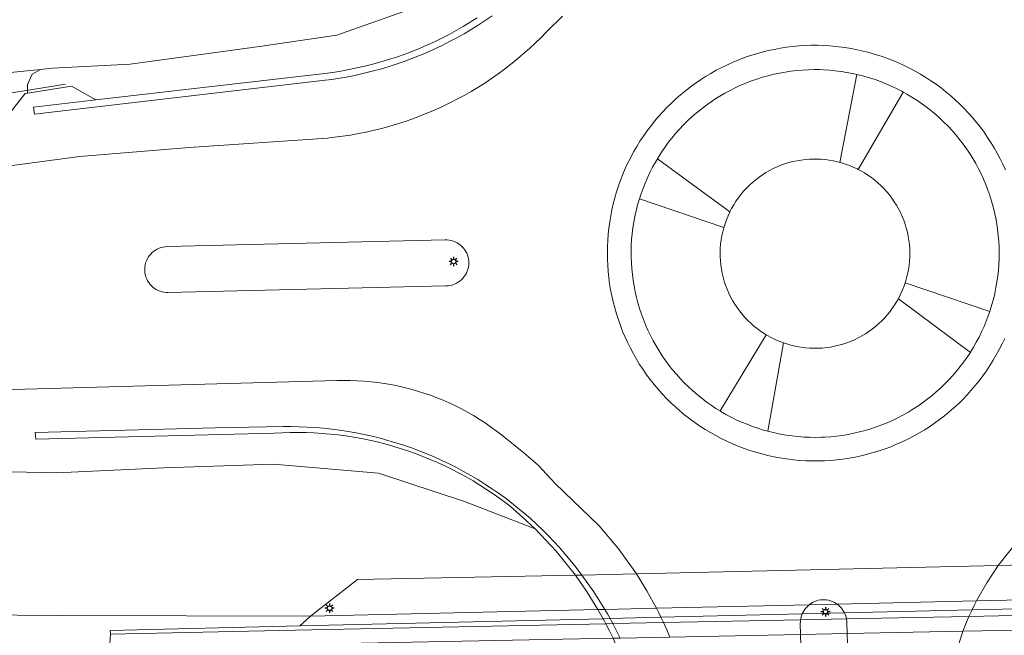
# Model space of a CAD drawing. Header units: metres. Extents: x 152610 to 160096, y 456114 to 462495.
# Tile 843 of 938: x 157878 to 157921, y 461591 to 461618. Entities that reach past the tile are written whole.
import ezdxf

# ---------------------------------------------------------------- set-up
doc = ezdxf.new("R2010")
doc.units = ezdxf.units.M
doc.header["$LTSCALE"] = 0.5
doc.layers.get('0').update_dxf_attribs({"linetype": 'CONTINUOUS'})
for name, color, linetype, lineweight in [('B-PV-GR-BEPLANTING_CULTUUR_HEESTERS-GV', 251, 'CONTINUOUS', 18), ('B-PV-GW-TALUD_KRUIN-G', 251, 'CONTINUOUS', 18), ('B-PV-IE-MEUBILAIR-S', 251, 'CONTINUOUS', 25), ('B-PV-IE-TERREINAFSCHEIDING_KUNSTMATIG_MUUR-GV', 251, 'CONTINUOUS', 18), ('B-PV-KW-KUNSTWERK_DEK-GV', 251, 'CONTINUOUS', 18), ('B-PV-KW-KUNSTWERK_GELUIDSWERING_SCHERM-G', 251, 'CONTINUOUS', 18), ('B-PV-OG-TERREIN_BEGROEID-GV', 251, 'CONTINUOUS', 18), ('B-PV-VH-GESLOTENVERHARDING_ASFALT-GV', 251, 'CONTINUOUS', 18), ('B-PV-VH-ONVERHARD_ZAND-GV', 251, 'CONTINUOUS', 18), ('B-PV-VH-OPENVERHARDING_BETONSTRAATSTEEN-GV', 251, 'CONTINUOUS', 18), ('B-PV-VH-OPENVERHARDING_TEGEL-GV', 251, 'CONTINUOUS', 18)]:
    doc.layers.add(name, color=color, linetype=linetype, lineweight=lineweight)

# ---------------------------------------------------------------- blocks, each defined once
blk = doc.blocks.new('SIE-MEUBILAIR_PAAL_LICHTMAST-SO')
for points in [[(-0.62, 0), (-1, 0)], [(-0.71, 0.71), (-0.44, 0.44)], [(0, 1), (0, 0.62)], [(0.44, 0.44), (0.71, 0.71)], [(1, 0), (0.62, 0)], [(-0.71, -0.71), (-0.44, -0.44)], [(0, -0.62), (0, -1)], [(0.44, -0.44), (0.71, -0.71)]]:
    blk.add_lwpolyline(points)
blk.add_circle((0, 0), 0.5)

msp = doc.modelspace()

# ---------------------------------------------------------------- linework, layer by layer
at = {"layer": 'B-PV-GR-BEPLANTING_CULTUUR_HEESTERS-GV', "flags": 128}
for points in [[(157912.82, 461615.798), (157912.577, 461615.801), (157912.324, 461615.795), (157912.072, 461615.782), (157911.821, 461615.761), (157911.57, 461615.732), (157911.321, 461615.695), (157911.072, 461615.65), (157910.825, 461615.597), (157910.58, 461615.536), (157910.337, 461615.468), (157910.097, 461615.392), (157909.859, 461615.308), (157909.623, 461615.217), (157909.391, 461615.119), (157909.162, 461615.013), (157908.936, 461614.9), (157908.714, 461614.78), (157908.496, 461614.653), (157908.282, 461614.519), (157908.073, 461614.378), (157907.868, 461614.231), (157907.668, 461614.077), (157907.473, 461613.917), (157907.282, 461613.751), (157907.098, 461613.579), (157906.918, 461613.402), (157906.745, 461613.218), (157906.578, 461613.03), (157906.416, 461612.836), (157906.261, 461612.637), (157906.112, 461612.433), (157905.97, 461612.225), (157905.834, 461612.012), (157905.788, 461611.933), (157908.929, 461609.645), (157909.004, 461609.791), (157909.094, 461609.948), (157909.191, 461610.1), (157909.295, 461610.249), (157909.405, 461610.393), (157909.521, 461610.532), (157909.643, 461610.665), (157909.771, 461610.793), (157909.905, 461610.915), (157910.044, 461611.031), (157910.188, 461611.141), (157910.336, 461611.245), (157910.489, 461611.341), (157910.646, 461611.431), (157910.807, 461611.514), (157910.971, 461611.59), (157911.139, 461611.658), (157911.309, 461611.719), (157911.482, 461611.772), (157911.657, 461611.818), (157911.834, 461611.856), (157912.013, 461611.886), (157912.193, 461611.908), (157912.373, 461611.922), (157912.554, 461611.928), (157912.677, 461611.928), (157912.689, 461611.928), (157912.87, 461611.921), (157913.05, 461611.905), (157913.229, 461611.883), (157913.408, 461611.852), (157913.585, 461611.813), (157913.693, 461611.784), (157914.424, 461615.591), (157914.237, 461615.633), (157913.989, 461615.68), (157913.74, 461615.72), (157913.489, 461615.751), (157913.238, 461615.775), (157912.986, 461615.79)], [(157916.586, 461614.742), (157916.428, 461614.829), (157914.476, 461611.481), (157914.594, 461611.42), (157914.751, 461611.329), (157914.903, 461611.232), (157915.051, 461611.127), (157915.194, 461611.017), (157915.332, 461610.9), (157915.465, 461610.777), (157915.593, 461610.648), (157915.714, 461610.514), (157915.83, 461610.374), (157915.939, 461610.23), (157916.041, 461610.081), (157916.137, 461609.928), (157916.227, 461609.77), (157916.309, 461609.609), (157916.383, 461609.444), (157916.451, 461609.276), (157916.511, 461609.105), (157916.563, 461608.932), (157916.608, 461608.757), (157916.645, 461608.579), (157916.674, 461608.401), (157916.695, 461608.221), (157916.709, 461608.04), (157916.714, 461607.859), (157916.711, 461607.678), (157916.7, 461607.498), (157916.681, 461607.318), (157916.655, 461607.139), (157916.62, 461606.961), (157916.578, 461606.785), (157916.528, 461606.611), (157916.511, 461606.562), (157920.175, 461605.323), (157920.195, 461605.383), (157920.269, 461605.624), (157920.335, 461605.868), (157920.394, 461606.113), (157920.445, 461606.36), (157920.488, 461606.609), (157920.523, 461606.859), (157920.55, 461607.11), (157920.569, 461607.361), (157920.58, 461607.613), (157920.583, 461607.866), (157920.578, 461608.118), (157920.565, 461608.37), (157920.545, 461608.622), (157920.516, 461608.872), (157920.479, 461609.122), (157920.434, 461609.37), (157920.382, 461609.617), (157920.322, 461609.862), (157920.253, 461610.105), (157920.178, 461610.346), (157920.095, 461610.584), (157920.004, 461610.819), (157919.906, 461611.052), (157919.8, 461611.281), (157919.687, 461611.507), (157919.567, 461611.729), (157919.441, 461611.947), (157919.307, 461612.161), (157919.167, 461612.371), (157919.02, 461612.576), (157918.866, 461612.776), (157918.707, 461612.972), (157918.541, 461613.162), (157918.369, 461613.347), (157918.192, 461613.526), (157918.008, 461613.7), (157917.82, 461613.868), (157917.626, 461614.029), (157917.427, 461614.185), (157917.224, 461614.334), (157917.016, 461614.477), (157916.803, 461614.613)], [(157908.664, 461608.959), (157905.014, 461610.207), (157905.004, 461610.177), (157904.934, 461609.935), (157904.871, 461609.69), (157904.816, 461609.444), (157904.769, 461609.196), (157904.73, 461608.947), (157904.699, 461608.696), (157904.676, 461608.445), (157904.661, 461608.193), (157904.654, 461607.941), (157904.654, 461607.688), (157904.663, 461607.436), (157904.68, 461607.184), (157904.705, 461606.933), (157904.737, 461606.683), (157904.778, 461606.434), (157904.826, 461606.186), (157904.883, 461605.94), (157904.947, 461605.696), (157905.019, 461605.454), (157905.098, 461605.215), (157905.185, 461604.978), (157905.279, 461604.744), (157905.381, 461604.513), (157905.49, 461604.285), (157905.606, 461604.061), (157905.73, 461603.841), (157905.86, 461603.625), (157905.997, 461603.413), (157906.14, 461603.205), (157906.291, 461603.003), (157906.447, 461602.804), (157906.61, 461602.611), (157906.778, 461602.424), (157906.953, 461602.242), (157907.133, 461602.065), (157907.319, 461601.894), (157907.51, 461601.729), (157907.706, 461601.571), (157907.907, 461601.418), (157908.113, 461601.272), (157908.324, 461601.133), (157908.505, 461601.021), (157910.494, 461604.322), (157910.404, 461604.377), (157910.253, 461604.478), (157910.107, 461604.585), (157909.966, 461604.698), (157909.83, 461604.817), (157909.7, 461604.943), (157909.575, 461605.074), (157909.456, 461605.21), (157909.343, 461605.352), (157909.237, 461605.498), (157909.137, 461605.649), (157909.044, 461605.804), (157908.958, 461605.964), (157908.879, 461606.126), (157908.807, 461606.293), (157908.742, 461606.462), (157908.686, 461606.634), (157908.637, 461606.808), (157908.595, 461606.984), (157908.562, 461607.162), (157908.536, 461607.341), (157908.518, 461607.521), (157908.508, 461607.702), (157908.506, 461607.883), (157908.513, 461608.064), (157908.527, 461608.244), (157908.549, 461608.424), (157908.579, 461608.602), (157908.617, 461608.779), (157908.663, 461608.955)], [(157919.335, 461603.558), (157916.219, 461605.883), (157916.165, 461605.784), (157916.071, 461605.629), (157915.97, 461605.479), (157915.863, 461605.333), (157915.749, 461605.192), (157915.63, 461605.056), (157915.504, 461604.926), (157915.373, 461604.801), (157915.236, 461604.682), (157915.095, 461604.57), (157914.948, 461604.463), (157914.797, 461604.364), (157914.642, 461604.271), (157914.482, 461604.185), (157914.319, 461604.106), (157914.153, 461604.034), (157913.984, 461603.97), (157913.812, 461603.914), (157913.638, 461603.865), (157913.461, 461603.824), (157913.284, 461603.79), (157913.104, 461603.765), (157912.924, 461603.747), (157912.743, 461603.738), (157912.562, 461603.736), (157912.381, 461603.743), (157912.201, 461603.757), (157912.093, 461603.769), (157911.914, 461603.795), (157911.736, 461603.83), (157911.56, 461603.872), (157911.386, 461603.922), (157911.246, 461603.969), (157910.565, 461600.147), (157910.628, 461600.13), (157910.873, 461600.07), (157911.12, 461600.019), (157911.369, 461599.976), (157911.619, 461599.94), (157911.87, 461599.913), (157912.121, 461599.893), (157912.373, 461599.881), (157912.626, 461599.878), (157912.878, 461599.882), (157913.041, 461599.889), (157913.293, 461599.906), (157913.544, 461599.931), (157913.794, 461599.965), (157914.043, 461600.006), (157914.291, 461600.055), (157914.537, 461600.111), (157914.781, 461600.176), (157915.022, 461600.248), (157915.262, 461600.328), (157915.499, 461600.415), (157915.732, 461600.51), (157915.963, 461600.613), (157916.19, 461600.722), (157916.414, 461600.839), (157916.634, 461600.962), (157916.85, 461601.093), (157917.062, 461601.23), (157917.269, 461601.374), (157917.472, 461601.525), (157917.669, 461601.682), (157917.862, 461601.845), (157918.049, 461602.014), (157918.231, 461602.189), (157918.407, 461602.369), (157918.578, 461602.555), (157918.742, 461602.747), (157918.9, 461602.943), (157919.052, 461603.145), (157919.198, 461603.351)]]:
    msp.add_lwpolyline(points, close=True, dxfattribs=at)
at = {"layer": 'B-PV-GW-TALUD_KRUIN-G', "flags": 128}
for points in [[(157855.757, 461612.877), (157861.986, 461614.342), (157872.169, 461615.112), (157879.085, 461615.809), (157879.609, 461615.862), (157882.97, 461616.036), (157888.562, 461616.795), (157891.911, 461617.293), (157895.791, 461618.666), (157897.969, 461619.857), (157900.123, 461621.589), (157901.956, 461624.199), (157903.607, 461628.052), (157904.593, 461631.463), (157905.275, 461636.089), (157905.624, 461638.069), (157905.843, 461639.312)], [(157892.814, 461593.721), (157902.239, 461593.907)]]:
    msp.add_lwpolyline(points, dxfattribs=at)
at = {"layer": 'B-PV-IE-TERREINAFSCHEIDING_KUNSTMATIG_MUUR-GV', "flags": 128}
for points in [[(157897.992, 461618.039), (157897.693, 461617.85), (157897.389, 461617.667), (157897.082, 461617.491), (157896.77, 461617.322), (157896.455, 461617.161), (157896.136, 461617.006), (157895.813, 461616.859), (157895.488, 461616.719), (157895.159, 461616.586), (157894.828, 461616.461), (157894.493, 461616.343), (157894.157, 461616.233), (157893.817, 461616.131), (157893.476, 461616.036), (157893.132, 461615.949), (157892.787, 461615.87), (157892.44, 461615.798), (157892.091, 461615.734), (157891.741, 461615.679), (157891.39, 461615.631), (157881.487, 461614.488), (157878.78, 461614.176), (157878.824, 461613.864), (157891.413, 461615.336), (157891.694, 461615.374), (157892.048, 461615.429), (157892.401, 461615.492), (157892.753, 461615.563), (157893.103, 461615.642), (157893.451, 461615.728), (157893.798, 461615.822), (157894.142, 461615.924), (157894.483, 461616.034), (157894.823, 461616.151), (157895.159, 461616.276), (157895.492, 461616.408), (157895.823, 461616.547), (157896.15, 461616.694), (157896.475, 461616.848), (157896.795, 461617.01), (157897.112, 461617.178), (157897.425, 461617.354), (157897.734, 461617.536), (157898.039, 461617.725), (157898.339, 461617.921), (157898.635, 461618.124)], [(157904.18, 461591.19), (157904.025, 461591.504), (157903.863, 461591.814), (157903.803, 461591.925), (157903.742, 461592.035), (157903.631, 461592.232), (157903.517, 461592.428), (157903.042, 461593.184), (157902.526, 461593.914), (157902.239, 461593.907), (157902.747, 461593.177), (157903.216, 461592.421), (157903.329, 461592.225), (157903.439, 461592.028), (157903.499, 461591.918), (157903.558, 461591.808), (157903.718, 461591.497), (157903.872, 461591.184)]]:
    msp.add_lwpolyline(points, dxfattribs=at)
for points in [[(157890.282, 461600.341), (157889.927, 461600.347), (157889.591, 461600.346), (157886.655, 461600.287), (157878.86, 461600.092), (157878.888, 461599.802), (157889.203, 461600.058), (157889.548, 461600.077), (157889.894, 461600.087), (157890.239, 461600.09), (157890.585, 461600.085), (157890.93, 461600.071), (157891.275, 461600.05), (157891.62, 461600.021), (157891.963, 461599.984), (157892.306, 461599.938), (157892.647, 461599.885), (157892.988, 461599.824), (157893.326, 461599.755), (157893.663, 461599.679), (157893.999, 461599.594), (157894.332, 461599.502), (157894.663, 461599.402), (157894.991, 461599.295), (157895.317, 461599.179), (157895.64, 461599.057), (157895.96, 461598.927), (157896.277, 461598.789), (157896.591, 461598.645), (157896.902, 461598.493), (157897.209, 461598.334), (157897.512, 461598.168), (157897.811, 461597.994), (157898.106, 461597.814), (157898.397, 461597.628), (157898.683, 461597.434), (157898.965, 461597.234), (157899.242, 461597.028), (157899.416, 461596.893), (157899.969, 461596.415), (157900.5, 461595.914), (157901.409, 461594.945), (157902.239, 461593.907), (157902.526, 461593.914), (157902.273, 461594.244), (157902.011, 461594.567), (157901.784, 461594.839), (157901.55, 461595.106), (157901.31, 461595.368), (157901.065, 461595.624), (157900.814, 461595.875), (157900.557, 461596.12), (157900.295, 461596.359), (157900.027, 461596.592), (157899.755, 461596.819), (157899.477, 461597.04), (157899.194, 461597.254), (157898.907, 461597.462), (157898.615, 461597.664), (157898.319, 461597.858), (157898.018, 461598.047), (157897.713, 461598.228), (157897.404, 461598.402), (157897.091, 461598.57), (157896.775, 461598.73), (157896.454, 461598.883), (157896.131, 461599.029), (157895.804, 461599.167), (157895.475, 461599.299), (157895.142, 461599.422), (157894.807, 461599.538), (157894.469, 461599.647), (157894.129, 461599.748), (157893.787, 461599.841), (157893.442, 461599.926), (157893.096, 461600.004), (157892.748, 461600.074), (157892.399, 461600.136), (157892.048, 461600.19), (157891.696, 461600.236), (157891.344, 461600.274), (157890.99, 461600.304), (157890.636, 461600.327)], [(157922.089, 461592.183), (157922.171, 461592.329), (157922.254, 461592.475), (157921.993, 461592.469), (157919.407, 461592.407), (157913.895, 461592.276), (157912.054, 461592.233), (157905.945, 461592.087), (157903.742, 461592.035), (157903.439, 461592.028), (157903.499, 461591.918), (157903.558, 461591.808), (157903.863, 461591.814), (157906.052, 461591.858), (157911.985, 461591.978), (157913.977, 461592.018), (157919.276, 461592.126), (157921.832, 461592.177)], [(157903.558, 461591.808), (157903.499, 461591.918), (157903.439, 461592.028), (157890.311, 461591.716), (157882.107, 461591.521), (157882.114, 461591.354), (157890.115, 461591.536)]]:
    msp.add_lwpolyline(points, close=True, dxfattribs=at)
at = {"layer": 'B-PV-KW-KUNSTWERK_DEK-GV', "flags": 128}
msp.add_lwpolyline([(157921.568, 461591.155), (157921.753, 461591.541), (157921.918, 461591.864), (157922.089, 461592.183), (157922.171, 461592.329), (157922.254, 461592.475), (157922.368, 461592.668), (157922.485, 461592.86), (157923.002, 461593.648), (157923.563, 461594.404), (157923.275, 461594.398), (157920.534, 461594.334), (157904.886, 461593.969), (157902.526, 461593.914), (157902.239, 461593.907), (157902.747, 461593.177), (157903.216, 461592.421), (157903.329, 461592.225), (157903.439, 461592.028), (157903.499, 461591.918), (157903.558, 461591.808), (157903.718, 461591.497), (157903.872, 461591.184)], dxfattribs=at)
at = {"layer": 'B-PV-KW-KUNSTWERK_GELUIDSWERING_SCHERM-G', "flags": 128}
msp.add_lwpolyline([(157605.637, 461618.557), (157633.237, 461615.334), (157655.992, 461613.233), (157684.722, 461609.686), (157707.718, 461606.068), (157724.296, 461604.209), (157743.729, 461602.494), (157771.168, 461601.713), (157794.423, 461601.713), (157817.315, 461604.236), (157839.312, 461607.666), (157858.543, 461611.365), (157872.549, 461613.942), (157880.168, 461615.172)], dxfattribs=at)
at = {"layer": 'B-PV-OG-TERREIN_BEGROEID-GV', "flags": 128}
for points in [[(157872.169, 461615.112), (157879.085, 461615.809), (157879.609, 461615.862), (157882.97, 461616.036), (157888.562, 461616.795), (157891.911, 461617.293), (157895.791, 461618.666)], [(157895.791, 461618.666), (157891.911, 461617.293), (157888.562, 461616.795), (157882.97, 461616.036), (157879.609, 461615.862), (157879.085, 461615.809), (157878.731, 461615.601), (157878.526, 461615.15), (157878.526, 461614.781), (157880.428, 461615.079), (157881.487, 461614.488), (157891.39, 461615.631), (157891.741, 461615.679), (157892.091, 461615.734), (157892.44, 461615.798), (157892.787, 461615.87), (157893.132, 461615.949), (157893.476, 461616.036), (157893.817, 461616.131), (157894.157, 461616.233), (157894.493, 461616.343), (157894.828, 461616.461), (157895.159, 461616.586), (157895.488, 461616.719), (157895.813, 461616.859), (157896.136, 461617.006), (157896.455, 461617.161), (157896.77, 461617.322), (157897.082, 461617.491), (157897.389, 461617.667), (157897.693, 461617.85), (157897.992, 461618.039)], [(157876.122, 461611.421), (157880.788, 461612.039), (157885.525, 461612.423), (157891.516, 461612.838), (157891.815, 461612.87), (157892.161, 461612.915), (157892.505, 461612.968), (157892.849, 461613.028), (157893.19, 461613.097), (157893.531, 461613.173), (157893.869, 461613.257), (157894.205, 461613.349), (157894.54, 461613.448), (157894.871, 461613.555), (157895.201, 461613.67), (157895.527, 461613.792), (157895.851, 461613.922), (157896.171, 461614.059), (157896.489, 461614.203), (157896.803, 461614.355), (157897.113, 461614.514), (157897.42, 461614.68), (157897.723, 461614.853), (157898.021, 461615.032), (157898.316, 461615.219), (157898.606, 461615.412), (157898.892, 461615.612), (157899.173, 461615.819), (157899.449, 461616.032), (157899.72, 461616.251), (157899.986, 461616.476), (157900.247, 461616.707), (157900.503, 461616.944), (157900.753, 461617.187), (157900.997, 461617.436), (157901.676, 461618.112)], [(157898.635, 461618.124), (157898.339, 461617.921), (157898.039, 461617.725), (157897.734, 461617.536), (157897.425, 461617.354), (157897.112, 461617.178), (157896.795, 461617.01), (157896.475, 461616.848), (157896.15, 461616.694), (157895.823, 461616.547), (157895.492, 461616.408), (157895.159, 461616.276), (157894.823, 461616.151), (157894.483, 461616.034), (157894.142, 461615.924), (157893.798, 461615.822), (157893.451, 461615.728), (157893.103, 461615.642), (157892.753, 461615.563), (157892.401, 461615.492), (157892.048, 461615.429), (157891.694, 461615.374), (157891.413, 461615.336), (157878.824, 461613.864), (157878.78, 461614.176), (157881.487, 461614.488), (157880.428, 461615.079), (157878.526, 461614.781), (157878.43, 461614.766), (157877.675, 461613.806)], [(157877.675, 461613.806), (157878.43, 461614.766), (157878.526, 461614.781), (157878.526, 461615.15), (157878.731, 461615.601), (157879.085, 461615.809), (157872.169, 461615.112)], [(157871.876, 461598.514), (157879.793, 461598.345), (157884.42, 461598.566), (157889.173, 461598.711), (157893.721, 461598.328), (157897.443, 461597.103), (157900.5, 461595.914), (157899.969, 461596.415), (157899.416, 461596.893), (157899.242, 461597.028), (157898.965, 461597.234), (157898.683, 461597.434), (157898.397, 461597.628), (157898.106, 461597.814), (157897.811, 461597.994), (157897.512, 461598.168), (157897.209, 461598.334), (157896.902, 461598.493), (157896.591, 461598.645), (157896.277, 461598.789), (157895.96, 461598.927), (157895.64, 461599.057), (157895.317, 461599.179), (157894.991, 461599.295), (157894.663, 461599.402), (157894.332, 461599.502), (157893.999, 461599.594), (157893.663, 461599.679), (157893.326, 461599.755), (157892.988, 461599.824), (157892.647, 461599.885), (157892.306, 461599.938), (157891.963, 461599.984), (157891.62, 461600.021), (157891.275, 461600.05), (157890.93, 461600.071), (157890.585, 461600.085), (157890.239, 461600.09), (157889.894, 461600.087), (157889.548, 461600.077), (157889.203, 461600.058), (157878.888, 461599.802), (157878.86, 461600.092), (157886.655, 461600.287), (157889.591, 461600.346), (157889.927, 461600.347), (157890.282, 461600.341), (157890.636, 461600.327), (157890.99, 461600.304), (157891.344, 461600.274), (157891.696, 461600.236), (157892.048, 461600.19), (157892.399, 461600.136), (157892.748, 461600.074), (157893.096, 461600.004), (157893.442, 461599.926), (157893.787, 461599.841), (157894.129, 461599.748), (157894.469, 461599.647), (157894.807, 461599.538), (157895.142, 461599.422), (157895.475, 461599.299), (157895.804, 461599.167), (157896.131, 461599.029), (157896.454, 461598.883), (157896.775, 461598.73), (157897.091, 461598.57), (157897.404, 461598.402), (157897.713, 461598.228), (157898.018, 461598.047), (157898.319, 461597.858), (157898.615, 461597.664), (157898.907, 461597.462), (157899.194, 461597.254), (157899.477, 461597.04), (157899.755, 461596.819), (157900.027, 461596.592), (157900.295, 461596.359), (157900.557, 461596.12), (157900.814, 461595.875), (157901.065, 461595.624), (157901.31, 461595.368), (157901.55, 461595.106), (157901.784, 461594.839), (157902.011, 461594.567), (157902.273, 461594.244), (157902.526, 461593.914), (157904.886, 461593.969), (157904.122, 461595.041), (157903.275, 461596.049), (157901.366, 461597.882), (157900.632, 461598.675), (157900.012, 461599.209), (157898.967, 461600.046), (157898.81, 461600.166), (157898.571, 461600.34), (157898.328, 461600.507), (157898.081, 461600.668), (157897.829, 461600.822), (157897.573, 461600.969), (157897.314, 461601.109), (157897.05, 461601.241), (157896.783, 461601.367), (157896.513, 461601.485), (157896.24, 461601.596), (157895.964, 461601.7), (157895.685, 461601.796), (157895.403, 461601.885), (157895.12, 461601.965), (157894.834, 461602.038), (157894.546, 461602.104), (157894.257, 461602.161), (157893.966, 461602.211), (157893.674, 461602.252), (157893.381, 461602.286), (157893.087, 461602.312), (157892.793, 461602.33), (157892.498, 461602.339), (157892.203, 461602.341), (157891.908, 461602.335), (157876.846, 461601.924)], [(157921.546, 461595.607), (157920.534, 461594.334), (157923.275, 461594.398)], [(157921.341, 461591.197), (157921.502, 461591.536), (157921.663, 461591.859), (157921.832, 461592.177), (157921.912, 461592.323), (157921.993, 461592.469), (157922.105, 461592.662), (157922.219, 461592.854), (157922.726, 461593.641), (157923.275, 461594.398), (157920.534, 461594.334), (157920.042, 461593.58), (157919.601, 461592.795), (157919.502, 461592.602), (157919.407, 461592.407), (157919.341, 461592.267), (157919.276, 461592.126), (157919.138, 461591.808), (157919.007, 461591.487), (157918.406, 461589.524)], [(157906.324, 461591.233), (157906.192, 461591.547), (157906.052, 461591.858), (157905.999, 461591.973), (157905.945, 461592.087), (157905.849, 461592.284), (157905.751, 461592.479), (157905.338, 461593.235), (157904.886, 461593.969), (157902.526, 461593.914), (157903.042, 461593.184), (157903.517, 461592.428), (157903.631, 461592.232), (157903.742, 461592.035), (157903.803, 461591.925), (157903.863, 461591.814), (157904.025, 461591.504), (157904.18, 461591.19)], [(157882.114, 461591.354), (157882.107, 461591.521), (157890.311, 461591.716), (157890.771, 461592.138), (157880.033, 461592.164), (157860.511, 461592.306), (157841.007, 461591.742)], [(157882.073, 461590.748), (157882.114, 461591.354)]]:
    msp.add_lwpolyline(points, dxfattribs=at)
msp.add_lwpolyline([(157893.721, 461598.328), (157889.173, 461598.711), (157884.42, 461598.566), (157879.793, 461598.345), (157871.876, 461598.514), (157862.756, 461597.981), (157850.832, 461596.679), (157839.045, 461594.746), (157830.034, 461593.476), (157821.048, 461592.012), (157816.326, 461590.624), (157841.007, 461591.742), (157860.511, 461592.306), (157880.033, 461592.164), (157890.771, 461592.138), (157892.814, 461593.721), (157902.239, 461593.907), (157901.409, 461594.945), (157900.5, 461595.914), (157897.443, 461597.103)], close=True, dxfattribs=at)
at = {"layer": 'B-PV-VH-GESLOTENVERHARDING_ASFALT-GV', "flags": 128}
for points in [[(157901.676, 461618.112), (157900.997, 461617.436), (157900.753, 461617.187), (157900.503, 461616.944), (157900.247, 461616.707), (157899.986, 461616.476), (157899.72, 461616.251), (157899.449, 461616.032), (157899.173, 461615.819), (157898.892, 461615.612), (157898.606, 461615.412), (157898.316, 461615.219), (157898.021, 461615.032), (157897.723, 461614.853), (157897.42, 461614.68), (157897.113, 461614.514), (157896.803, 461614.355), (157896.489, 461614.203), (157896.171, 461614.059), (157895.851, 461613.922), (157895.527, 461613.792), (157895.201, 461613.67), (157894.871, 461613.555), (157894.54, 461613.448), (157894.205, 461613.349), (157893.869, 461613.257), (157893.531, 461613.173), (157893.19, 461613.097), (157892.849, 461613.028), (157892.505, 461612.968), (157892.161, 461612.915), (157891.815, 461612.87), (157891.516, 461612.838), (157885.525, 461612.423), (157880.788, 461612.039), (157876.122, 461611.421)], [(157920.821, 461604.164), (157920.708, 461603.921), (157920.587, 461603.682), (157920.459, 461603.446), (157920.324, 461603.214), (157920.183, 461602.986), (157920.034, 461602.763), (157919.879, 461602.544), (157919.718, 461602.33), (157919.55, 461602.121), (157919.376, 461601.916), (157919.196, 461601.718), (157919.01, 461601.524), (157918.819, 461601.336), (157918.622, 461601.154), (157918.42, 461600.978), (157918.212, 461600.808), (157917.999, 461600.645), (157917.782, 461600.487), (157917.56, 461600.337), (157917.334, 461600.193), (157917.104, 461600.055), (157916.869, 461599.925), (157916.631, 461599.802), (157916.389, 461599.686), (157916.144, 461599.577), (157915.896, 461599.475), (157915.644, 461599.381), (157915.391, 461599.295), (157915.134, 461599.216), (157914.876, 461599.145), (157914.615, 461599.082), (157914.353, 461599.026), (157914.089, 461598.978), (157913.823, 461598.938), (157913.557, 461598.906), (157913.29, 461598.882), (157913.022, 461598.866), (157912.754, 461598.858), (157912.486, 461598.858), (157912.218, 461598.866), (157911.95, 461598.882), (157911.683, 461598.906), (157911.623, 461598.913), (157911.357, 461598.946), (157911.092, 461598.988), (157910.828, 461599.037), (157910.566, 461599.095), (157910.306, 461599.16), (157910.048, 461599.233), (157909.792, 461599.313), (157909.539, 461599.401), (157909.288, 461599.497), (157909.04, 461599.6), (157908.796, 461599.711), (157908.555, 461599.828), (157908.317, 461599.953), (157908.084, 461600.085), (157907.854, 461600.224), (157907.628, 461600.369), (157907.407, 461600.521), (157907.191, 461600.68), (157906.98, 461600.845), (157906.773, 461601.016), (157906.572, 461601.194), (157906.376, 461601.377), (157906.186, 461601.566), (157906.001, 461601.761), (157905.822, 461601.961), (157905.65, 461602.166), (157905.483, 461602.377), (157905.323, 461602.592), (157905.169, 461602.812), (157905.022, 461603.036), (157904.882, 461603.265), (157904.749, 461603.498), (157904.622, 461603.734), (157904.503, 461603.975), (157904.391, 461604.218), (157904.286, 461604.465), (157904.189, 461604.715), (157904.099, 461604.968), (157904.017, 461605.223), (157903.942, 461605.481), (157903.875, 461605.741), (157903.816, 461606.003), (157903.765, 461606.266), (157903.721, 461606.531), (157903.686, 461606.797), (157903.658, 461607.063), (157903.639, 461607.331), (157903.627, 461607.599), (157903.623, 461607.867), (157903.628, 461608.136), (157903.64, 461608.404), (157903.66, 461608.671), (157903.689, 461608.938), (157903.725, 461609.204), (157903.769, 461609.468), (157903.821, 461609.732), (157903.881, 461609.993), (157903.949, 461610.253), (157904.024, 461610.51), (157904.107, 461610.765), (157904.198, 461611.018), (157904.296, 461611.268), (157904.401, 461611.514), (157904.514, 461611.758), (157904.634, 461611.998), (157904.761, 461612.234), (157904.895, 461612.466), (157905.036, 461612.695), (157905.184, 461612.919), (157905.338, 461613.138), (157905.499, 461613.353), (157905.666, 461613.563), (157905.839, 461613.768), (157906.018, 461613.967), (157906.203, 461614.161), (157906.394, 461614.35), (157906.591, 461614.533), (157906.793, 461614.709), (157906.999, 461614.88), (157907.211, 461615.045), (157907.428, 461615.203), (157907.65, 461615.354), (157907.875, 461615.499), (157908.105, 461615.637), (157908.339, 461615.769), (157908.577, 461615.893), (157908.819, 461616.01), (157909.063, 461616.119), (157909.312, 461616.222), (157909.562, 461616.317), (157909.816, 461616.404), (157910.072, 461616.484), (157910.331, 461616.556), (157910.591, 461616.62), (157910.853, 461616.677), (157911.117, 461616.726), (157911.382, 461616.767), (157911.648, 461616.8), (157911.916, 461616.825), (157912.183, 461616.842), (157912.451, 461616.851), (157912.72, 461616.852), (157912.988, 461616.845), (157913.237, 461616.822), (157913.375, 461616.811), (157913.642, 461616.785), (157913.908, 461616.75), (157914.173, 461616.708), (157914.437, 461616.658), (157914.698, 461616.6), (157914.959, 461616.534), (157915.216, 461616.46), (157915.472, 461616.379), (157915.725, 461616.29), (157915.975, 461616.193), (157916.223, 461616.089), (157916.467, 461615.978), (157916.707, 461615.86), (157916.944, 461615.734), (157917.178, 461615.602), (157917.407, 461615.463), (157917.632, 461615.316), (157917.852, 461615.164), (157918.068, 461615.004), (157918.279, 461614.839), (157918.485, 461614.667), (157918.685, 461614.489), (157918.881, 461614.305), (157919.07, 461614.115), (157919.254, 461613.92), (157919.432, 461613.72), (157919.604, 461613.514), (157919.77, 461613.303), (157919.93, 461613.087), (157920.082, 461612.867), (157920.229, 461612.642), (157920.368, 461612.413), (157920.501, 461612.18), (157920.626, 461611.943), (157920.745, 461611.702), (157920.856, 461611.458)], [(157876.846, 461601.924), (157891.908, 461602.335), (157892.203, 461602.341), (157892.498, 461602.339), (157892.793, 461602.33), (157893.087, 461602.312), (157893.381, 461602.286), (157893.674, 461602.252), (157893.966, 461602.211), (157894.257, 461602.161), (157894.546, 461602.104), (157894.834, 461602.038), (157895.12, 461601.965), (157895.403, 461601.885), (157895.685, 461601.796), (157895.964, 461601.7), (157896.24, 461601.596), (157896.513, 461601.485), (157896.783, 461601.367), (157897.05, 461601.241), (157897.314, 461601.109), (157897.573, 461600.969), (157897.829, 461600.822), (157898.081, 461600.668), (157898.328, 461600.507), (157898.571, 461600.34), (157898.81, 461600.166), (157898.967, 461600.046), (157900.012, 461599.209), (157900.632, 461598.675), (157901.366, 461597.882), (157903.275, 461596.049), (157904.122, 461595.041), (157904.886, 461593.969), (157920.534, 461594.334), (157921.546, 461595.607)], [(157918.406, 461589.524), (157919.007, 461591.487), (157919.138, 461591.808), (157919.276, 461592.126), (157919.341, 461592.267), (157919.407, 461592.407), (157919.502, 461592.602), (157919.601, 461592.795), (157920.042, 461593.58), (157920.534, 461594.334), (157904.886, 461593.969), (157905.338, 461593.235), (157905.751, 461592.479), (157905.849, 461592.284), (157905.945, 461592.087), (157905.999, 461591.973), (157906.052, 461591.858), (157906.192, 461591.547), (157906.324, 461591.233)], [(157911.997, 461590.868), (157911.986, 461591.346), (157911.976, 461591.819), (157911.977, 461591.899), (157911.985, 461591.978), (157912.011, 461592.108), (157912.054, 461592.233), (157912.18, 461592.45), (157912.354, 461592.63), (157912.427, 461592.683), (157912.504, 461592.729), (157912.585, 461592.768), (157912.669, 461592.8), (157912.755, 461592.824), (157912.844, 461592.841), (157912.933, 461592.849), (157913.023, 461592.85), (157913.113, 461592.842), (157913.201, 461592.827), (157913.288, 461592.803), (157913.372, 461592.773), (157913.454, 461592.734), (157913.531, 461592.689), (157913.578, 461592.657), (157913.76, 461592.486), (157913.895, 461592.276), (157913.945, 461592.15), (157913.977, 461592.018), (157913.989, 461591.928), (157913.993, 461591.838), (157914.003, 461591.386), (157914.014, 461590.919)]]:
    msp.add_lwpolyline(points, dxfattribs=at)
for points in [[(157896.624, 461606.435), (157884.612, 461606.149), (157884.523, 461606.151), (157884.434, 461606.161), (157884.347, 461606.18), (157884.262, 461606.205), (157884.179, 461606.239), (157884.1, 461606.28), (157884.024, 461606.327), (157883.953, 461606.381), (157883.888, 461606.442), (157883.828, 461606.508), (157883.774, 461606.579), (157883.726, 461606.654), (157883.686, 461606.734), (157883.653, 461606.817), (157883.628, 461606.902), (157883.61, 461606.99), (157883.6, 461607.078), (157883.598, 461607.167), (157883.604, 461607.256), (157883.618, 461607.344), (157883.64, 461607.431), (157883.67, 461607.515), (157883.707, 461607.596), (157883.751, 461607.674), (157883.802, 461607.747), (157883.859, 461607.815), (157883.922, 461607.878), (157883.991, 461607.935), (157884.064, 461607.986), (157884.141, 461608.03), (157884.223, 461608.067), (157884.307, 461608.096), (157884.393, 461608.118), (157884.481, 461608.132), (157884.571, 461608.138), (157896.603, 461608.428), (157896.692, 461608.427), (157896.781, 461608.417), (157896.869, 461608.4), (157896.954, 461608.375), (157897.037, 461608.342), (157897.117, 461608.302), (157897.193, 461608.255), (157897.264, 461608.201), (157897.331, 461608.142), (157897.392, 461608.076), (157897.446, 461608.006), (157897.494, 461607.93), (157897.536, 461607.851), (157897.569, 461607.769), (157897.596, 461607.683), (157897.614, 461607.596), (157897.625, 461607.507), (157897.628, 461607.418), (157897.623, 461607.329), (157897.61, 461607.241), (157897.589, 461607.154), (157897.56, 461607.069), (157897.524, 461606.988), (157897.481, 461606.91), (157897.43, 461606.836), (157897.374, 461606.767), (157897.311, 461606.703), (157897.244, 461606.645), (157897.171, 461606.593), (157897.093, 461606.549), (157897.013, 461606.511), (157896.929, 461606.48), (157896.842, 461606.458), (157896.754, 461606.443), (157896.665, 461606.436)], [(157920.558, 461587.557), (157920.898, 461589.181), (157921.393, 461590.765), (157921.568, 461591.155), (157921.753, 461591.541), (157921.502, 461591.536), (157919.007, 461591.487), (157914.003, 461591.386), (157911.986, 461591.346), (157906.324, 461591.233), (157904.18, 461591.19), (157903.872, 461591.184), (157904.664, 461589.213), (157905.202, 461587.158), (157905.512, 461587.166), (157907.402, 461587.215), (157912.073, 461587.336), (157914.095, 461587.389), (157918.108, 461587.493), (157920.33, 461587.551)]]:
    msp.add_lwpolyline(points, close=True, dxfattribs=at)
at = {"layer": 'B-PV-VH-ONVERHARD_ZAND-GV', "flags": 128}
for points in [[(157914.483, 461615.578), (157914.424, 461615.591), (157913.693, 461611.784), (157913.76, 461611.766), (157913.932, 461611.712), (157914.102, 461611.65), (157914.27, 461611.581), (157914.433, 461611.504), (157914.476, 461611.481), (157916.428, 461614.829), (157916.365, 461614.864), (157916.141, 461614.979), (157915.913, 461615.087), (157915.681, 461615.187), (157915.447, 461615.281), (157915.209, 461615.366), (157914.97, 461615.444), (157914.727, 461615.515)], [(157908.929, 461609.645), (157905.788, 461611.933), (157905.705, 461611.795), (157905.583, 461611.574), (157905.468, 461611.349), (157905.361, 461611.121), (157905.26, 461610.889), (157905.167, 461610.655), (157905.082, 461610.417), (157905.014, 461610.207), (157908.664, 461608.959), (157908.716, 461609.127), (157908.777, 461609.298), (157908.846, 461609.465), (157908.921, 461609.63)], [(157896.692, 461608.427), (157896.603, 461608.428), (157884.571, 461608.138), (157884.481, 461608.132), (157884.393, 461608.118), (157884.307, 461608.096), (157884.223, 461608.067), (157884.141, 461608.03), (157884.064, 461607.986), (157883.991, 461607.935), (157883.922, 461607.878), (157883.859, 461607.815), (157883.802, 461607.747), (157883.751, 461607.674), (157883.707, 461607.596), (157883.67, 461607.515), (157883.64, 461607.431), (157883.618, 461607.344), (157883.604, 461607.256), (157883.598, 461607.167), (157883.6, 461607.078), (157883.61, 461606.99), (157883.628, 461606.902), (157883.653, 461606.817), (157883.686, 461606.734), (157883.726, 461606.654), (157883.774, 461606.579), (157883.828, 461606.508), (157883.888, 461606.442), (157883.953, 461606.381), (157884.024, 461606.327), (157884.1, 461606.28), (157884.179, 461606.239), (157884.262, 461606.205), (157884.347, 461606.18), (157884.434, 461606.161), (157884.523, 461606.151), (157884.612, 461606.149), (157896.624, 461606.435), (157896.665, 461606.436), (157896.754, 461606.443), (157896.842, 461606.458), (157896.929, 461606.48), (157897.013, 461606.511), (157897.093, 461606.549), (157897.171, 461606.593), (157897.244, 461606.645), (157897.311, 461606.703), (157897.374, 461606.767), (157897.43, 461606.836), (157897.481, 461606.91), (157897.524, 461606.988), (157897.56, 461607.069), (157897.589, 461607.154), (157897.61, 461607.241), (157897.623, 461607.329), (157897.628, 461607.418), (157897.625, 461607.507), (157897.614, 461607.596), (157897.596, 461607.683), (157897.569, 461607.769), (157897.536, 461607.851), (157897.494, 461607.93), (157897.446, 461608.006), (157897.392, 461608.076), (157897.331, 461608.142), (157897.264, 461608.201), (157897.193, 461608.255), (157897.117, 461608.302), (157897.037, 461608.342), (157896.954, 461608.375), (157896.869, 461608.4), (157896.781, 461608.417)], [(157920.175, 461605.323), (157916.511, 461606.562), (157916.47, 461606.44), (157916.405, 461606.271), (157916.332, 461606.105), (157916.252, 461605.942), (157916.219, 461605.883), (157919.335, 461603.558), (157919.337, 461603.562), (157919.469, 461603.777), (157919.594, 461603.996), (157919.713, 461604.218), (157919.824, 461604.445), (157919.928, 461604.675), (157920.024, 461604.908), (157920.113, 461605.144)], [(157910.559, 461604.283), (157910.494, 461604.322), (157908.505, 461601.021), (157908.538, 461601), (157908.757, 461600.874), (157908.98, 461600.756), (157909.206, 461600.644), (157909.436, 461600.54), (157909.669, 461600.443), (157909.905, 461600.353), (157910.143, 461600.271), (157910.385, 461600.196), (157910.565, 461600.147), (157911.246, 461603.969), (157911.215, 461603.979), (157911.046, 461604.044), (157910.88, 461604.117), (157910.717, 461604.196)], [(157922.485, 461592.86), (157923.002, 461593.648), (157923.563, 461594.404), (157923.275, 461594.398), (157920.534, 461594.334), (157904.886, 461593.969), (157902.526, 461593.914), (157902.239, 461593.907), (157902.747, 461593.177), (157903.216, 461592.421), (157903.517, 461592.428), (157905.751, 461592.479), (157912.354, 461592.63), (157913.578, 461592.657), (157919.601, 461592.795), (157922.219, 461592.854)], [(157903.216, 461592.421), (157902.747, 461593.177), (157902.239, 461593.907), (157892.814, 461593.721), (157890.771, 461592.138)], [(157922.254, 461592.475), (157922.368, 461592.668), (157922.485, 461592.86), (157922.219, 461592.854), (157919.601, 461592.795), (157913.578, 461592.657), (157912.354, 461592.63), (157905.751, 461592.479), (157903.517, 461592.428), (157903.216, 461592.421), (157903.329, 461592.225), (157903.439, 461592.028), (157903.742, 461592.035), (157905.945, 461592.087), (157912.054, 461592.233), (157913.895, 461592.276), (157919.407, 461592.407), (157921.993, 461592.469)], [(157903.439, 461592.028), (157903.329, 461592.225), (157903.216, 461592.421), (157890.771, 461592.138), (157890.311, 461591.716)]]:
    msp.add_lwpolyline(points, close=True, dxfattribs=at)
msp.add_lwpolyline([(157914.014, 461590.919), (157914.003, 461591.386), (157913.993, 461591.838), (157913.989, 461591.928), (157913.977, 461592.018), (157913.945, 461592.15), (157913.895, 461592.276), (157913.76, 461592.486), (157913.578, 461592.657), (157913.531, 461592.689), (157913.454, 461592.734), (157913.372, 461592.773), (157913.288, 461592.803), (157913.201, 461592.827), (157913.113, 461592.842), (157913.023, 461592.85), (157912.933, 461592.849), (157912.844, 461592.841), (157912.755, 461592.824), (157912.669, 461592.8), (157912.585, 461592.768), (157912.504, 461592.729), (157912.427, 461592.683), (157912.354, 461592.63), (157912.18, 461592.45), (157912.054, 461592.233), (157912.011, 461592.108), (157911.985, 461591.978), (157911.977, 461591.899), (157911.976, 461591.819), (157911.986, 461591.346), (157911.997, 461590.868)], dxfattribs=at)
at = {"layer": 'B-PV-VH-OPENVERHARDING_BETONSTRAATSTEEN-GV', "flags": 128}
msp.add_lwpolyline([(157912.87, 461611.921), (157912.689, 461611.928), (157912.677, 461611.928), (157912.554, 461611.928), (157912.373, 461611.922), (157912.193, 461611.908), (157912.013, 461611.886), (157911.834, 461611.856), (157911.657, 461611.818), (157911.482, 461611.772), (157911.309, 461611.719), (157911.139, 461611.658), (157910.971, 461611.59), (157910.807, 461611.514), (157910.646, 461611.431), (157910.489, 461611.341), (157910.336, 461611.245), (157910.188, 461611.141), (157910.044, 461611.031), (157909.905, 461610.915), (157909.771, 461610.793), (157909.643, 461610.665), (157909.521, 461610.532), (157909.405, 461610.393), (157909.295, 461610.249), (157909.191, 461610.1), (157909.094, 461609.948), (157909.004, 461609.791), (157908.929, 461609.645), (157908.921, 461609.63), (157908.846, 461609.465), (157908.777, 461609.298), (157908.716, 461609.127), (157908.664, 461608.959), (157908.663, 461608.955), (157908.617, 461608.779), (157908.579, 461608.602), (157908.549, 461608.424), (157908.527, 461608.244), (157908.513, 461608.064), (157908.506, 461607.883), (157908.508, 461607.702), (157908.518, 461607.521), (157908.536, 461607.341), (157908.562, 461607.162), (157908.595, 461606.984), (157908.637, 461606.808), (157908.686, 461606.634), (157908.742, 461606.462), (157908.807, 461606.293), (157908.879, 461606.126), (157908.958, 461605.964), (157909.044, 461605.804), (157909.137, 461605.649), (157909.237, 461605.498), (157909.343, 461605.352), (157909.456, 461605.21), (157909.575, 461605.074), (157909.7, 461604.943), (157909.83, 461604.817), (157909.966, 461604.698), (157910.107, 461604.585), (157910.253, 461604.478), (157910.404, 461604.377), (157910.494, 461604.322), (157910.559, 461604.283), (157910.717, 461604.196), (157910.88, 461604.117), (157911.046, 461604.044), (157911.215, 461603.979), (157911.246, 461603.969), (157911.386, 461603.922), (157911.56, 461603.872), (157911.736, 461603.83), (157911.914, 461603.795), (157912.093, 461603.769), (157912.201, 461603.757), (157912.381, 461603.743), (157912.562, 461603.736), (157912.743, 461603.738), (157912.924, 461603.747), (157913.104, 461603.765), (157913.284, 461603.79), (157913.461, 461603.824), (157913.638, 461603.865), (157913.812, 461603.914), (157913.984, 461603.97), (157914.153, 461604.034), (157914.319, 461604.106), (157914.482, 461604.185), (157914.642, 461604.271), (157914.797, 461604.364), (157914.948, 461604.463), (157915.095, 461604.57), (157915.236, 461604.682), (157915.373, 461604.801), (157915.504, 461604.926), (157915.63, 461605.056), (157915.749, 461605.192), (157915.863, 461605.333), (157915.97, 461605.479), (157916.071, 461605.629), (157916.165, 461605.784), (157916.219, 461605.883), (157916.252, 461605.942), (157916.332, 461606.105), (157916.405, 461606.271), (157916.47, 461606.44), (157916.511, 461606.562), (157916.528, 461606.611), (157916.578, 461606.785), (157916.62, 461606.961), (157916.655, 461607.139), (157916.681, 461607.318), (157916.7, 461607.498), (157916.711, 461607.678), (157916.714, 461607.859), (157916.709, 461608.04), (157916.695, 461608.221), (157916.674, 461608.401), (157916.645, 461608.579), (157916.608, 461608.757), (157916.563, 461608.932), (157916.511, 461609.105), (157916.451, 461609.276), (157916.383, 461609.444), (157916.309, 461609.609), (157916.227, 461609.77), (157916.137, 461609.928), (157916.041, 461610.081), (157915.939, 461610.23), (157915.83, 461610.374), (157915.714, 461610.514), (157915.593, 461610.648), (157915.465, 461610.777), (157915.332, 461610.9), (157915.194, 461611.017), (157915.051, 461611.127), (157914.903, 461611.232), (157914.751, 461611.329), (157914.594, 461611.42), (157914.476, 461611.481), (157914.433, 461611.504), (157914.27, 461611.581), (157914.102, 461611.65), (157913.932, 461611.712), (157913.76, 461611.766), (157913.693, 461611.784), (157913.585, 461611.813), (157913.408, 461611.852), (157913.229, 461611.883), (157913.05, 461611.905)], close=True, dxfattribs=at)
at = {"layer": 'B-PV-VH-OPENVERHARDING_TEGEL-GV', "flags": 128}
msp.add_lwpolyline([(157920.856, 461611.458), (157920.745, 461611.702), (157920.626, 461611.943), (157920.501, 461612.18), (157920.368, 461612.413), (157920.229, 461612.642), (157920.082, 461612.867), (157919.93, 461613.087), (157919.77, 461613.303), (157919.604, 461613.514), (157919.432, 461613.72), (157919.254, 461613.92), (157919.07, 461614.115), (157918.881, 461614.305), (157918.685, 461614.489), (157918.485, 461614.667), (157918.279, 461614.839), (157918.068, 461615.004), (157917.852, 461615.164), (157917.632, 461615.316), (157917.407, 461615.463), (157917.178, 461615.602), (157916.944, 461615.734), (157916.707, 461615.86), (157916.467, 461615.978), (157916.223, 461616.089), (157915.975, 461616.193), (157915.725, 461616.29), (157915.472, 461616.379), (157915.216, 461616.46), (157914.959, 461616.534), (157914.698, 461616.6), (157914.437, 461616.658), (157914.173, 461616.708), (157913.908, 461616.75), (157913.642, 461616.785), (157913.375, 461616.811), (157913.237, 461616.822), (157912.988, 461616.845), (157912.72, 461616.852), (157912.451, 461616.851), (157912.183, 461616.842), (157911.916, 461616.825), (157911.648, 461616.8), (157911.382, 461616.767), (157911.117, 461616.726), (157910.853, 461616.677), (157910.591, 461616.62), (157910.331, 461616.556), (157910.072, 461616.484), (157909.816, 461616.404), (157909.562, 461616.317), (157909.312, 461616.222), (157909.063, 461616.119), (157908.819, 461616.01), (157908.577, 461615.893), (157908.339, 461615.769), (157908.105, 461615.637), (157907.875, 461615.499), (157907.65, 461615.354), (157907.428, 461615.203), (157907.211, 461615.045), (157906.999, 461614.88), (157906.793, 461614.709), (157906.591, 461614.533), (157906.394, 461614.35), (157906.203, 461614.161), (157906.018, 461613.967), (157905.839, 461613.768), (157905.666, 461613.563), (157905.499, 461613.353), (157905.338, 461613.138), (157905.184, 461612.919), (157905.036, 461612.695), (157904.895, 461612.466), (157904.761, 461612.234), (157904.634, 461611.998), (157904.514, 461611.758), (157904.401, 461611.514), (157904.296, 461611.268), (157904.198, 461611.018), (157904.107, 461610.765), (157904.024, 461610.51), (157903.949, 461610.253), (157903.881, 461609.993), (157903.821, 461609.732), (157903.769, 461609.468), (157903.725, 461609.204), (157903.689, 461608.938), (157903.66, 461608.671), (157903.64, 461608.404), (157903.628, 461608.136), (157903.623, 461607.867), (157903.627, 461607.599), (157903.639, 461607.331), (157903.658, 461607.063), (157903.686, 461606.797), (157903.721, 461606.531), (157903.765, 461606.266), (157903.816, 461606.003), (157903.875, 461605.741), (157903.942, 461605.481), (157904.017, 461605.223), (157904.099, 461604.968), (157904.189, 461604.715), (157904.286, 461604.465), (157904.391, 461604.218), (157904.503, 461603.975), (157904.622, 461603.734), (157904.749, 461603.498), (157904.882, 461603.265), (157905.022, 461603.036), (157905.169, 461602.812), (157905.323, 461602.592), (157905.483, 461602.377), (157905.65, 461602.166), (157905.822, 461601.961), (157906.001, 461601.761), (157906.186, 461601.566), (157906.376, 461601.377), (157906.572, 461601.194), (157906.773, 461601.016), (157906.98, 461600.845), (157907.191, 461600.68), (157907.407, 461600.521), (157907.628, 461600.369), (157907.854, 461600.224), (157908.084, 461600.085), (157908.317, 461599.953), (157908.555, 461599.828), (157908.796, 461599.711), (157909.04, 461599.6), (157909.288, 461599.497), (157909.539, 461599.401), (157909.792, 461599.313), (157910.048, 461599.233), (157910.306, 461599.16), (157910.566, 461599.095), (157910.828, 461599.037), (157911.092, 461598.988), (157911.357, 461598.946), (157911.623, 461598.913), (157911.683, 461598.906), (157911.95, 461598.882), (157912.218, 461598.866), (157912.486, 461598.858), (157912.754, 461598.858), (157913.022, 461598.866), (157913.29, 461598.882), (157913.557, 461598.906), (157913.823, 461598.938), (157914.089, 461598.978), (157914.353, 461599.026), (157914.615, 461599.082), (157914.876, 461599.145), (157915.134, 461599.216), (157915.391, 461599.295), (157915.644, 461599.381), (157915.896, 461599.475), (157916.144, 461599.577), (157916.389, 461599.686), (157916.631, 461599.802), (157916.869, 461599.925), (157917.104, 461600.055), (157917.334, 461600.193), (157917.56, 461600.337), (157917.782, 461600.487), (157917.999, 461600.645), (157918.212, 461600.808), (157918.42, 461600.978), (157918.622, 461601.154), (157918.819, 461601.336), (157919.01, 461601.524), (157919.196, 461601.718), (157919.376, 461601.916), (157919.55, 461602.121), (157919.718, 461602.33), (157919.879, 461602.544), (157920.034, 461602.763), (157920.183, 461602.986), (157920.324, 461603.214), (157920.459, 461603.446), (157920.587, 461603.682), (157920.708, 461603.921), (157920.821, 461604.164)], dxfattribs=at)
for points in [[(157912.324, 461615.795), (157912.577, 461615.801), (157912.82, 461615.798), (157912.986, 461615.79), (157913.238, 461615.775), (157913.489, 461615.751), (157913.74, 461615.72), (157913.989, 461615.68), (157914.237, 461615.633), (157914.424, 461615.591), (157914.483, 461615.578), (157914.727, 461615.515), (157914.97, 461615.444), (157915.209, 461615.366), (157915.447, 461615.281), (157915.681, 461615.187), (157915.913, 461615.087), (157916.141, 461614.979), (157916.365, 461614.864), (157916.428, 461614.829), (157916.586, 461614.742), (157916.803, 461614.613), (157917.016, 461614.477), (157917.224, 461614.334), (157917.427, 461614.185), (157917.626, 461614.029), (157917.82, 461613.868), (157918.008, 461613.7), (157918.192, 461613.526), (157918.369, 461613.347), (157918.541, 461613.162), (157918.707, 461612.972), (157918.866, 461612.776), (157919.02, 461612.576), (157919.167, 461612.371), (157919.307, 461612.161), (157919.441, 461611.947), (157919.567, 461611.729), (157919.687, 461611.507), (157919.8, 461611.281), (157919.906, 461611.052), (157920.004, 461610.819), (157920.095, 461610.584), (157920.178, 461610.346), (157920.253, 461610.105), (157920.322, 461609.862), (157920.382, 461609.617), (157920.434, 461609.37), (157920.479, 461609.122), (157920.516, 461608.872), (157920.545, 461608.622), (157920.565, 461608.37), (157920.578, 461608.118), (157920.583, 461607.866), (157920.58, 461607.613), (157920.569, 461607.361), (157920.55, 461607.11), (157920.523, 461606.859), (157920.488, 461606.609), (157920.445, 461606.36), (157920.394, 461606.113), (157920.335, 461605.868), (157920.269, 461605.624), (157920.195, 461605.383), (157920.175, 461605.323), (157920.113, 461605.144), (157920.024, 461604.908), (157919.928, 461604.675), (157919.824, 461604.445), (157919.713, 461604.218), (157919.594, 461603.996), (157919.469, 461603.777), (157919.337, 461603.562), (157919.335, 461603.558), (157919.198, 461603.351), (157919.052, 461603.145), (157918.9, 461602.943), (157918.742, 461602.747), (157918.578, 461602.555), (157918.407, 461602.369), (157918.231, 461602.189), (157918.049, 461602.014), (157917.862, 461601.845), (157917.669, 461601.682), (157917.472, 461601.525), (157917.269, 461601.374), (157917.062, 461601.23), (157916.85, 461601.093), (157916.634, 461600.962), (157916.414, 461600.839), (157916.19, 461600.722), (157915.963, 461600.613), (157915.732, 461600.51), (157915.499, 461600.415), (157915.262, 461600.328), (157915.022, 461600.248), (157914.781, 461600.176), (157914.537, 461600.111), (157914.291, 461600.055), (157914.043, 461600.006), (157913.794, 461599.965), (157913.544, 461599.931), (157913.293, 461599.906), (157913.041, 461599.889), (157912.878, 461599.882), (157912.626, 461599.878), (157912.373, 461599.881), (157912.121, 461599.893), (157911.87, 461599.913), (157911.619, 461599.94), (157911.369, 461599.976), (157911.12, 461600.019), (157910.873, 461600.07), (157910.628, 461600.13), (157910.565, 461600.147), (157910.385, 461600.196), (157910.143, 461600.271), (157909.905, 461600.353), (157909.669, 461600.443), (157909.436, 461600.54), (157909.206, 461600.644), (157908.98, 461600.756), (157908.757, 461600.874), (157908.538, 461601), (157908.505, 461601.021), (157908.324, 461601.133), (157908.113, 461601.272), (157907.907, 461601.418), (157907.706, 461601.571), (157907.51, 461601.729), (157907.319, 461601.894), (157907.133, 461602.065), (157906.953, 461602.242), (157906.778, 461602.424), (157906.61, 461602.611), (157906.447, 461602.804), (157906.291, 461603.003), (157906.14, 461603.205), (157905.997, 461603.413), (157905.86, 461603.625), (157905.73, 461603.841), (157905.606, 461604.061), (157905.49, 461604.285), (157905.381, 461604.513), (157905.279, 461604.744), (157905.185, 461604.978), (157905.098, 461605.215), (157905.019, 461605.454), (157904.947, 461605.696), (157904.883, 461605.94), (157904.826, 461606.186), (157904.778, 461606.434), (157904.737, 461606.683), (157904.705, 461606.933), (157904.68, 461607.184), (157904.663, 461607.436), (157904.654, 461607.688), (157904.654, 461607.941), (157904.661, 461608.193), (157904.676, 461608.445), (157904.699, 461608.696), (157904.73, 461608.947), (157904.769, 461609.196), (157904.816, 461609.444), (157904.871, 461609.69), (157904.934, 461609.935), (157905.004, 461610.177), (157905.014, 461610.207), (157905.082, 461610.417), (157905.167, 461610.655), (157905.26, 461610.889), (157905.361, 461611.121), (157905.468, 461611.349), (157905.583, 461611.574), (157905.705, 461611.795), (157905.788, 461611.933), (157905.834, 461612.012), (157905.97, 461612.225), (157906.112, 461612.433), (157906.261, 461612.637), (157906.416, 461612.836), (157906.578, 461613.03), (157906.745, 461613.218), (157906.918, 461613.402), (157907.098, 461613.579), (157907.282, 461613.751), (157907.473, 461613.917), (157907.668, 461614.077), (157907.868, 461614.231), (157908.073, 461614.378), (157908.282, 461614.519), (157908.496, 461614.653), (157908.714, 461614.78), (157908.936, 461614.9), (157909.162, 461615.013), (157909.391, 461615.119), (157909.623, 461615.217), (157909.859, 461615.308), (157910.097, 461615.392), (157910.337, 461615.468), (157910.58, 461615.536), (157910.825, 461615.597), (157911.072, 461615.65), (157911.321, 461615.695), (157911.57, 461615.732), (157911.821, 461615.761), (157912.072, 461615.782)], [(157921.753, 461591.541), (157921.918, 461591.864), (157922.089, 461592.183), (157921.832, 461592.177), (157919.276, 461592.126), (157913.977, 461592.018), (157911.985, 461591.978), (157906.052, 461591.858), (157903.863, 461591.814), (157903.558, 461591.808), (157903.718, 461591.497), (157903.872, 461591.184), (157904.18, 461591.19), (157906.324, 461591.233), (157911.986, 461591.346), (157914.003, 461591.386), (157919.007, 461591.487), (157921.502, 461591.536)], [(157903.872, 461591.184), (157903.718, 461591.497), (157903.558, 461591.808), (157890.115, 461591.536), (157882.114, 461591.354), (157882.073, 461590.748)]]:
    msp.add_lwpolyline(points, close=True, dxfattribs=at)

# ---------------------------------------------------------------- block references
at = {"layer": 'B-PV-IE-MEUBILAIR-S', "xscale": 0.2, "yscale": 0.2, "zscale": 0.2}
for p in [(157896.971, 461607.493), (157891.602, 461592.481), (157913.066, 461592.329)]:
    msp.add_blockref('SIE-MEUBILAIR_PAAL_LICHTMAST-SO', p, dxfattribs=at)

doc.saveas('drawing.dxf')
